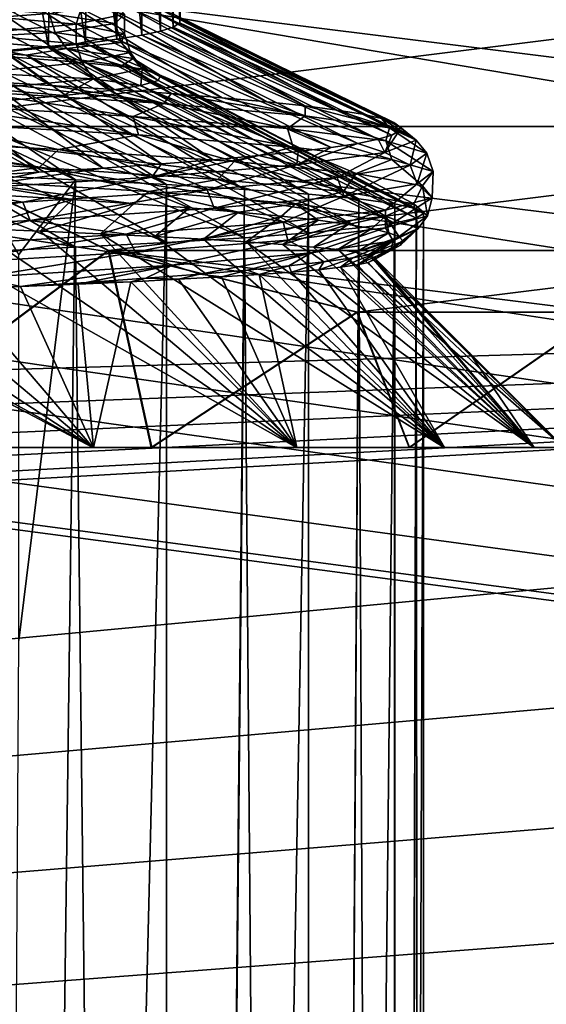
# Model space of a CAD drawing. Header units: metres. Extents: x -206 to 75, y -104 to 104.
# Tile 587 of 656: x 11.62 to 13.68, y -69.18 to -65.33. Entities that reach past the tile are written whole.
import ezdxf

# ---------------------------------------------------------------- set-up
doc = ezdxf.new("R2010")
doc.units = ezdxf.units.M
doc.layers.add('solid_01_1-CONSUMER_THERM_B_125288', color=7, linetype='CONTINUOUS')

msp = doc.modelspace()

# ---------------------------------------------------------------- linework, layer by layer
at = {"layer": 'solid_01_1-CONSUMER_THERM_B_125288'}
for points in [[(-27.776106, 66.214066), (28.050987, 67.836098), (-27.757145, -66.232315)], [(28.050987, 67.836098), (-27.757065, -66.785934), (-27.757145, -66.232315)], [(28.050987, 67.836098), (27.851068, 67.319839), (-27.757065, -66.785934)], [(27.851068, 67.319839), (27.74942, 66.775635), (-27.757065, -66.785934)], [(27.74942, 66.775635), (-28.058632, -67.846397), (-27.858715, -67.330139)], [(27.74942, 66.775635), (27.749498, 66.222015), (-28.058632, -67.846397)], [(27.74942, 66.775635), (-27.858715, -67.330139), (-27.757065, -66.785934)], [(27.749498, 66.222015), (27.768459, -66.224365), (-28.058632, -67.846397)], [(-18.213459, -45.817539, 1.5), (-19.476553, -45.904934, 1.5), (69.506912, -74.995201, 1.5)], [(37.092922, -58.218811, 1.5), (-18.213459, -45.817539, 1.5), (69.506912, -74.995201, 1.5)], [(-19.476553, -45.904934, 1.5), (-20.110367, -46.015713, 1.5), (69.506912, -74.995201, 1.5)], [(-20.110367, -46.015713, 1.5), (-20.738798, -46.171688, 1.5), (69.506912, -74.995201, 1.5)], [(-20.738798, -46.171688, 1.5), (-21.356617, -46.372227, 1.5), (69.506912, -74.995201, 1.5)], [(-21.356617, -46.372227, 1.5), (-21.958729, -46.615906, 1.5), (69.506912, -74.995201, 1.5)], [(-21.958729, -46.615906, 1.5), (-22.540312, -46.900536, 1.5), (69.506912, -74.995201, 1.5)], [(-22.540312, -46.900536, 1.5), (-23.096958, -47.223244, 1.5), (69.506912, -74.995201, 1.5)], [(-23.096958, -47.223244, 1.5), (-24.120508, -47.968487, 1.5), (69.506912, -74.995201, 1.5)], [(-24.120508, -47.968487, 1.5), (-33.833458, -56.120991, 1.5), (69.506912, -74.995201, 1.5)], [(-33.833458, -56.120991, 1.5), (-35.386375, -57.270309, 1.5), (69.506912, -74.995201, 1.5)], [(-35.386375, -57.270309, 1.5), (-37.08342, -58.229198, 1.5), (69.506912, -74.995201, 1.5)], [(-37.08342, -58.229198, 1.5), (-37.97641, -58.629772, 1.5), (69.506912, -74.995201, 1.5)], [(-37.97641, -58.629772, 1.5), (-38.893284, -58.974602, 1.5), (69.506912, -74.995201, 1.5)], [(-38.893284, -58.974602, 1.5), (-39.829464, -59.261909, 1.5), (69.506912, -74.995201, 1.5)], [(-39.829464, -59.261909, 1.5), (-40.780582, -59.490482, 1.5), (69.506912, -74.995201, 1.5)], [(-40.780582, -59.490482, 1.5), (-42.714619, -59.769093, 1.5), (69.506912, -74.995201, 1.5)], [(-45.645618, -59.735092, 1.5), (-65.493088, -75.014526, 1.5), (69.506912, -74.995201, 1.5)], [(-44.669605, -59.806938, 1.5), (-45.645618, -59.735092, 1.5), (69.506912, -74.995201, 1.5)], [(-42.714619, -59.769093, 1.5), (-44.669605, -59.806938, 1.5), (69.506912, -74.995201, 1.5)], [(12.246434, -65.338211, 24.794819), (12.224459, -64.396446, 25.290373), (12.247433, -64.380455, 24.749914)], [(12.247424, -65.321892, 24.249668), (12.246434, -65.338211, 24.794819), (12.247433, -64.380455, 24.749914)], [(12.171577, -65.370483, 25.883749), (12.104175, -64.429604, 26.384417), (12.176778, -64.412941, 25.837223)], [(12.221159, -65.354401, 25.33984), (12.171577, -65.370483, 25.883749), (12.176778, -64.412941, 25.837223)], [(12.221159, -65.354401, 25.33984), (12.176778, -64.412941, 25.837223), (12.224459, -64.396446, 25.290373)], [(12.246434, -65.338211, 24.794819), (12.221159, -65.354401, 25.33984), (12.224459, -64.396446, 25.290373)], [(11.878188, -65.418655, 27.495117), (11.740686, -64.479446, 27.995478), (11.885987, -64.462914, 27.464016)], [(11.999912, -65.402527, 26.962553), (11.878188, -65.418655, 27.495117), (11.885987, -64.462914, 27.464016)], [(11.999912, -65.402527, 26.962553), (11.885987, -64.462914, 27.464016), (12.007173, -64.446281, 26.926907)], [(12.097763, -65.386513, 26.425148), (11.999912, -65.402527, 26.962553), (12.007173, -64.446281, 26.926907)], [(12.097763, -65.386513, 26.425148), (12.007173, -64.446281, 26.926907), (12.104175, -64.429604, 26.384417)], [(12.171577, -65.370483, 25.883749), (12.097763, -65.386513, 26.425148), (12.104175, -64.429604, 26.384417)], [(11.73285, -65.434975, 28.02169), (11.564206, -65.451508, 28.541189), (11.571666, -64.495789, 28.519781)], [(11.73285, -65.434975, 28.02169), (11.571666, -64.495789, 28.519781), (11.740686, -64.479446, 27.995478)], [(11.878188, -65.418655, 27.495117), (11.73285, -65.434975, 28.02169), (11.740686, -64.479446, 27.995478)], [(15.873064, -65.743813, 20.991545), (9.930267, -64.999992, 10.701812), (16.914204, -64.999992, 22.794239)], [(10.971408, -65.743813, 12.504508), (9.930267, -64.999992, 10.701812), (15.873064, -65.743813, 20.991545)], [(10.974934, -65.743813, 36.492268), (16.914705, -64.999992, 26.200787), (9.934324, -64.999992, 38.295269)], [(15.874095, -65.743813, 28.003788), (16.914705, -64.999992, 26.200787), (10.974934, -65.743813, 36.492268)], [(11.742562, -65.582878, 18.67214), (11.176526, -65.174759, 19.485285), (10.941834, -65.158623, 18.991972)], [(11.471957, -65.566536, 18.15616), (11.742562, -65.582878, 18.67214), (10.941834, -65.158623, 18.991972)], [(11.989732, -65.599106, 19.198719), (11.38899, -65.190796, 19.988571), (11.176526, -65.174759, 19.485285)], [(11.742562, -65.582878, 18.67214), (11.989732, -65.599106, 19.198719), (11.176526, -65.174759, 19.485285)], [(12.21318, -65.615257, 19.735044), (11.578804, -65.20681, 20.500828), (11.38899, -65.190796, 19.988571)], [(11.989732, -65.599106, 19.198719), (12.21318, -65.615257, 19.735044), (11.38899, -65.190796, 19.988571)], [(12.412533, -65.631348, 20.280191), (11.74559, -65.222893, 21.021038), (11.578804, -65.20681, 20.500828)], [(12.21318, -65.615257, 19.735044), (12.412533, -65.631348, 20.280191), (11.578804, -65.20681, 20.500828)], [(12.587422, -65.6474, 20.833323), (11.889018, -65.23912, 21.548164), (11.74559, -65.222893, 21.021038)], [(12.412533, -65.631348, 20.280191), (12.587422, -65.6474, 20.833323), (11.74559, -65.222893, 21.021038)], [(11.257051, -65.262321, 20.221079), (11.735543, -65.301796, 21.795008), (11.27994, -65.335838, 20.212379)], [(11.864692, -65.269775, 26.702785), (11.453535, -65.30925, 28.299112), (11.840727, -65.343323, 26.698338)], [(11.994279, -65.264374, 23.419538), (11.994343, -65.34127, 23.419533), (11.735543, -65.301796, 21.795008)], [(11.864692, -65.269775, 26.702785), (11.840727, -65.343323, 26.698338), (12.029759, -65.303848, 25.064268)], [(12.737446, -65.663445, 21.393518), (12.008796, -65.255592, 22.081139), (11.889018, -65.23912, 21.548164)], [(12.587422, -65.6474, 20.833323), (12.737446, -65.663445, 21.393518), (11.889018, -65.23912, 21.548164)], [(11.994279, -65.264374, 23.419538), (12.029759, -65.303848, 25.064268), (11.994343, -65.34127, 23.419533)], [(12.862203, -65.679527, 21.959826), (12.104704, -65.272194, 22.618988), (12.008796, -65.255592, 22.081139)], [(12.737446, -65.663445, 21.393518), (12.862203, -65.679527, 21.959826), (12.008796, -65.255592, 22.081139)], [(12.961588, -65.69574, 22.531242), (12.176538, -65.288841, 23.160603), (12.104704, -65.272194, 22.618988)], [(12.862203, -65.679527, 21.959826), (12.961588, -65.69574, 22.531242), (12.104704, -65.272194, 22.618988)], [(11.735543, -65.301796, 21.795008), (11.759405, -65.375313, 21.789507), (11.27994, -65.335838, 20.212379)], [(11.453535, -65.30925, 28.299112), (11.4304, -65.38279, 28.291439), (11.840727, -65.343323, 26.698338)], [(11.735543, -65.301796, 21.795008), (11.994343, -65.34127, 23.419533), (11.759405, -65.375313, 21.789507)], [(12.029759, -65.303848, 25.064268), (11.840727, -65.343323, 26.698338), (12.029822, -65.380745, 25.06427)], [(12.029759, -65.303848, 25.064268), (12.029822, -65.380745, 25.06427), (11.994343, -65.34127, 23.419533)], [(13.035593, -65.712067, 23.106894), (12.224136, -65.305435, 23.704668), (12.176538, -65.288841, 23.160603)], [(12.961588, -65.69574, 22.531242), (13.035593, -65.712067, 23.106894), (12.176538, -65.288841, 23.160603)], [(13.084163, -65.728455, 23.68586), (12.247424, -65.321892, 24.249668), (12.224136, -65.305435, 23.704668)], [(13.035593, -65.712067, 23.106894), (13.084163, -65.728455, 23.68586), (12.224136, -65.305435, 23.704668)], [(11.27994, -65.335838, 20.212379), (11.759405, -65.375313, 21.789507), (11.322226, -65.399223, 20.196306)], [(11.840727, -65.343323, 26.698338), (11.4304, -65.38279, 28.291439), (11.84079, -65.420219, 26.698349)], [(11.994343, -65.34127, 23.419533), (12.018731, -65.414787, 23.417337), (11.759405, -65.375313, 21.789507)], [(11.840727, -65.343323, 26.698338), (11.84079, -65.420219, 26.698349), (12.029822, -65.380745, 25.06427)], [(11.994343, -65.34127, 23.419533), (12.029822, -65.380745, 25.06427), (12.018731, -65.414787, 23.417337)], [(13.104502, -65.761253, 24.849878), (12.221159, -65.354401, 25.33984), (12.246434, -65.338211, 24.794819)], [(13.107183, -65.744873, 24.267271), (12.246434, -65.338211, 24.794819), (12.247424, -65.321892, 24.249668)], [(13.107183, -65.744873, 24.267271), (13.104502, -65.761253, 24.849878), (12.246434, -65.338211, 24.794819)], [(13.084163, -65.728455, 23.68586), (13.107183, -65.744873, 24.267271), (12.247424, -65.321892, 24.249668)], [(11.759405, -65.375313, 21.789507), (11.803488, -65.438698, 21.779346), (11.322226, -65.399223, 20.196306)], [(11.4304, -65.38279, 28.291439), (11.430461, -65.459694, 28.291458), (11.84079, -65.420219, 26.698349)], [(11.759405, -65.375313, 21.789507), (12.018731, -65.414787, 23.417337), (11.803488, -65.438698, 21.779346)], [(12.029822, -65.380745, 25.06427), (11.84079, -65.420219, 26.698349), (12.054283, -65.454254, 25.065418)], [(12.942914, -65.809898, 26.585728), (11.999912, -65.402527, 26.962553), (12.097763, -65.386513, 26.425148)], [(12.029822, -65.380745, 25.06427), (12.054283, -65.454254, 25.065418), (12.018731, -65.414787, 23.417337)], [(13.022152, -65.7938, 26.011143), (12.097763, -65.386513, 26.425148), (12.171577, -65.370483, 25.883749)], [(13.022152, -65.7938, 26.011143), (12.942914, -65.809898, 26.585728), (12.097763, -65.386513, 26.425148)], [(13.076116, -65.777573, 25.431793), (12.171577, -65.370483, 25.883749), (12.221159, -65.354401, 25.33984)], [(13.076116, -65.777573, 25.431793), (13.022152, -65.7938, 26.011143), (12.171577, -65.370483, 25.883749)], [(13.104502, -65.761253, 24.849878), (13.076116, -65.777573, 25.431793), (12.221159, -65.354401, 25.33984)], [(10.679388, -65.4058, 18.654284), (11.838262, -65.951965, 18.66086), (11.431081, -65.932953, 17.899212)], [(10.679388, -65.4058, 18.654284), (11.053548, -65.425537, 19.397564), (11.838262, -65.951965, 18.66086)], [(11.053548, -65.425537, 19.397564), (12.194921, -65.970963, 19.44788), (11.838262, -65.951965, 18.66086)], [(11.053548, -65.425537, 19.397564), (11.376328, -65.44529, 20.164885), (12.194921, -65.970963, 19.44788)], [(11.322226, -65.399223, 20.196306), (11.646186, -65.465034, 20.952494), (11.376328, -65.44529, 20.164885)], [(11.322226, -65.399223, 20.196306), (11.803488, -65.438698, 21.779346), (11.646186, -65.465034, 20.952494)], [(11.84079, -65.420219, 26.698349), (11.430461, -65.459694, 28.291458), (11.864866, -65.493729, 26.702818)], [(12.709637, -65.841858, 27.71759), (11.73285, -65.434975, 28.02169), (11.878188, -65.418655, 27.495117)], [(12.018731, -65.414787, 23.417337), (12.063787, -65.478172, 23.413279), (11.803488, -65.438698, 21.779346)], [(11.84079, -65.420219, 26.698349), (11.864866, -65.493729, 26.702818), (12.054283, -65.454254, 25.065418)], [(12.838669, -65.825905, 27.154808), (11.878188, -65.418655, 27.495117), (11.999912, -65.402527, 26.962553)], [(12.838669, -65.825905, 27.154808), (12.709637, -65.841858, 27.71759), (11.878188, -65.418655, 27.495117)], [(12.942914, -65.809898, 26.585728), (12.838669, -65.825905, 27.154808), (11.999912, -65.402527, 26.962553)], [(12.018731, -65.414787, 23.417337), (12.054283, -65.454254, 25.065418), (12.063787, -65.478172, 23.413279)], [(11.947072, -65.90641, 29.897572), (11.158813, -65.484497, 29.554007), (11.372259, -65.468239, 29.05344)], [(12.174411, -65.890099, 29.364275), (11.372259, -65.468239, 29.05344), (11.564206, -65.451508, 28.541189)], [(12.174411, -65.890099, 29.364275), (11.947072, -65.90641, 29.897572), (11.372259, -65.468239, 29.05344)], [(11.376328, -65.44529, 20.164885), (12.499279, -65.989815, 20.256414), (12.194921, -65.970963, 19.44788)], [(11.376328, -65.44529, 20.164885), (11.646186, -65.465034, 20.952494), (12.499279, -65.989815, 20.256414)], [(11.430461, -65.459694, 28.291458), (11.453703, -65.533203, 28.299168), (11.864866, -65.493729, 26.702818)], [(12.37749, -65.873947, 28.822901), (11.564206, -65.451508, 28.541189), (11.73285, -65.434975, 28.02169)], [(12.37749, -65.873947, 28.822901), (12.174411, -65.890099, 29.364275), (11.564206, -65.451508, 28.541189)], [(11.803488, -65.438698, 21.779346), (11.861588, -65.484779, 21.756535), (11.646186, -65.465034, 20.952494)], [(11.646186, -65.465034, 20.952494), (12.750059, -66.008583, 21.082987), (12.499279, -65.989815, 20.256414)], [(11.646186, -65.465034, 20.952494), (11.861588, -65.484779, 21.756535), (12.750059, -66.008583, 21.082987)], [(12.555956, -65.857872, 28.273804), (12.37749, -65.873947, 28.822901), (11.73285, -65.434975, 28.02169)], [(12.709637, -65.841858, 27.71759), (12.555956, -65.857872, 28.273804), (11.73285, -65.434975, 28.02169)], [(11.803488, -65.438698, 21.779346), (12.021206, -65.504524, 22.573349), (11.861588, -65.484779, 21.756535)], [(11.803488, -65.438698, 21.779346), (12.063787, -65.478172, 23.413279), (12.021206, -65.504524, 22.573349)], [(12.054283, -65.454254, 25.065418), (11.864866, -65.493729, 26.702818), (12.099472, -65.517647, 25.067537)], [(12.054283, -65.454254, 25.065418), (12.099472, -65.517647, 25.067537), (12.063787, -65.478172, 23.413279)], [(11.695625, -65.922806, 30.421928), (10.925333, -65.500008, 30.040686), (11.158813, -65.484497, 29.554007)], [(11.695625, -65.922806, 30.421928), (11.420677, -65.939224, 30.93581), (10.925333, -65.500008, 30.040686)], [(11.947072, -65.90641, 29.897572), (11.695625, -65.922806, 30.421928), (11.158813, -65.484497, 29.554007)], [(11.864866, -65.493729, 26.702818), (11.453703, -65.533203, 28.299168), (11.909345, -65.557114, 26.711077)], [(11.861588, -65.484779, 21.756535), (12.94633, -66.027443, 21.924627), (12.750059, -66.008583, 21.082987)], [(11.861588, -65.484779, 21.756535), (12.021206, -65.504524, 22.573349), (12.94633, -66.027443, 21.924627)], [(11.864866, -65.493729, 26.702818), (11.909345, -65.557114, 26.711077), (12.099472, -65.517647, 25.067537)], [(12.063787, -65.478172, 23.413279), (12.124522, -65.524277, 23.399338), (12.021206, -65.504524, 22.573349)], [(12.021206, -65.504524, 22.573349), (13.087013, -66.046455, 22.776609), (12.94633, -66.027443, 21.924627)], [(12.021206, -65.504524, 22.573349), (12.124522, -65.524277, 23.399338), (13.087013, -66.046455, 22.776609)], [(12.063787, -65.478172, 23.413279), (12.171347, -65.544029, 24.230715), (12.124522, -65.524277, 23.399338)], [(12.063787, -65.478172, 23.413279), (12.099472, -65.517647, 25.067537), (12.171347, -65.544029, 24.230715)], [(11.453703, -65.533203, 28.299168), (11.49664, -65.596588, 28.31341), (11.909345, -65.557114, 26.711077)], [(12.099472, -65.517647, 25.067537), (11.909345, -65.557114, 26.711077), (12.094749, -65.583527, 25.893219)], [(12.099472, -65.517647, 25.067537), (12.094749, -65.583527, 25.893219), (12.161473, -65.563782, 25.063377)], [(12.099472, -65.517647, 25.067537), (12.161473, -65.563782, 25.063377), (12.171347, -65.544029, 24.230715)], [(12.124522, -65.524277, 23.399338), (13.171735, -66.065468, 23.636635), (13.087013, -66.046455, 22.776609)], [(12.124522, -65.524277, 23.399338), (12.171347, -65.544029, 24.230715), (13.171735, -66.065468, 23.636635)], [(12.171347, -65.544029, 24.230715), (12.161473, -65.563782, 25.063377), (13.2, -66.084129, 24.5)], [(12.171347, -65.544029, 24.230715), (13.2, -66.084129, 24.5), (13.171735, -66.065468, 23.636635)], [(11.422462, -65.605247, 17.942539), (12.184063, -65.653374, 19.497015), (11.471957, -65.566536, 18.15616)], [(12.184063, -65.653374, 19.497015), (11.742562, -65.582878, 18.67214), (11.471957, -65.566536, 18.15616)], [(11.909345, -65.557114, 26.711077), (11.49664, -65.596588, 28.31341), (11.791425, -65.623032, 27.529442)], [(12.184063, -65.653374, 19.497015), (11.989732, -65.599106, 19.198719), (11.742562, -65.582878, 18.67214)], [(11.909345, -65.557114, 26.711077), (11.791425, -65.623032, 27.529442), (11.971151, -65.603279, 26.716421)], [(11.909345, -65.557114, 26.711077), (11.971151, -65.603279, 26.716421), (12.094749, -65.583527, 25.893219)], [(12.094749, -65.583527, 25.893219), (11.971151, -65.603279, 26.716421), (13.086961, -66.121948, 26.223787)], [(12.161473, -65.563782, 25.063377), (12.094749, -65.583527, 25.893219), (13.171712, -66.103127, 25.363714)], [(12.094749, -65.583527, 25.893219), (13.086961, -66.121948, 26.223787), (13.171712, -66.103127, 25.363714)], [(12.161473, -65.563782, 25.063377), (13.171712, -66.103127, 25.363714), (13.2, -66.084129, 24.5)], [(12.06438, -65.704247, 19.101068), (11.422462, -65.605247, 17.942539), (11.257207, -65.656372, 17.573189)], [(12.06438, -65.704247, 19.101068), (12.184063, -65.653374, 19.497015), (11.422462, -65.605247, 17.942539)], [(11.49664, -65.596588, 28.31341), (11.556663, -65.642784, 28.328562), (11.791425, -65.623032, 27.529442)], [(11.971151, -65.603279, 26.716421), (11.791425, -65.623032, 27.529442), (12.946307, -66.140938, 27.075485)], [(11.971151, -65.603279, 26.716421), (12.946307, -66.140938, 27.075485), (13.086961, -66.121948, 26.223787)], [(12.184063, -65.653374, 19.497015), (12.21318, -65.615257, 19.735044), (11.989732, -65.599106, 19.198719)], [(12.184063, -65.653374, 19.497015), (12.736606, -65.7015, 21.136921), (12.21318, -65.615257, 19.735044)], [(12.736606, -65.7015, 21.136921), (12.412533, -65.631348, 20.280191), (12.21318, -65.615257, 19.735044)], [(11.257207, -65.656372, 17.573189), (11.274895, -65.72892, 17.552351), (12.084544, -65.776787, 19.082546)], [(12.06438, -65.704247, 19.101068), (11.257207, -65.656372, 17.573189), (12.084544, -65.776787, 19.082546)], [(11.556663, -65.642784, 28.328562), (11.268054, -65.662544, 29.109795), (12.499401, -66.178856, 28.743227)], [(11.791425, -65.623032, 27.529442), (11.556663, -65.642784, 28.328562), (12.750165, -66.15995, 27.91662)], [(11.556663, -65.642784, 28.328562), (12.499401, -66.178856, 28.743227), (12.750165, -66.15995, 27.91662)], [(11.791425, -65.623032, 27.529442), (12.750165, -66.15995, 27.91662), (12.946307, -66.140938, 27.075485)], [(12.667195, -65.752121, 20.720125), (12.184063, -65.653374, 19.497015), (12.06438, -65.704247, 19.101068)], [(12.667195, -65.752121, 20.720125), (12.736606, -65.7015, 21.136921), (12.184063, -65.653374, 19.497015)], [(12.736606, -65.7015, 21.136921), (12.587422, -65.6474, 20.833323), (12.412533, -65.631348, 20.280191)], [(12.736606, -65.7015, 21.136921), (12.737446, -65.663445, 21.393518), (12.587422, -65.6474, 20.833323)], [(10.926815, -65.682297, 29.869251), (10.534193, -65.702049, 30.603388), (11.838731, -66.216431, 30.338188)], [(11.268054, -65.662544, 29.109795), (10.926815, -65.682297, 29.869251), (12.195111, -66.197639, 29.551659)], [(10.926815, -65.682297, 29.869251), (11.838731, -66.216431, 30.338188), (12.195111, -66.197639, 29.551659)], [(11.268054, -65.662544, 29.109795), (12.195111, -66.197639, 29.551659), (12.499401, -66.178856, 28.743227)], [(12.736606, -65.7015, 21.136921), (13.067002, -65.749634, 22.835142), (12.737446, -65.663445, 21.393518)], [(13.067002, -65.749634, 22.835142), (12.862203, -65.679527, 21.959826), (12.737446, -65.663445, 21.393518)], [(13.067002, -65.749634, 22.835142), (12.961588, -65.69574, 22.531242), (12.862203, -65.679527, 21.959826)], [(13.067002, -65.749634, 22.835142), (13.035593, -65.712067, 23.106894), (12.961588, -65.69574, 22.531242)], [(10.534193, -65.702049, 30.603388), (11.431862, -66.23539, 31.099434), (11.838731, -66.216431, 30.338188)], [(10.88969, -65.786034, 16.958494), (11.771808, -65.833458, 18.429512), (11.274895, -65.72892, 17.552351)], [(11.771808, -65.833458, 18.429512), (12.084544, -65.776787, 19.082546), (11.274895, -65.72892, 17.552351)], [(12.06438, -65.704247, 19.101068), (12.084544, -65.776787, 19.082546), (12.689548, -65.824654, 20.70421)], [(12.667195, -65.752121, 20.720125), (12.06438, -65.704247, 19.101068), (12.689548, -65.824654, 20.70421)], [(13.052224, -65.799995, 22.403683), (12.736606, -65.7015, 21.136921), (12.667195, -65.752121, 20.720125)], [(13.052224, -65.799995, 22.403683), (13.067002, -65.749634, 22.835142), (12.736606, -65.7015, 21.136921)], [(13.170717, -65.79776, 24.562729), (13.084163, -65.728455, 23.68586), (13.035593, -65.712067, 23.106894)], [(13.067002, -65.749634, 22.835142), (13.170717, -65.79776, 24.562729), (13.035593, -65.712067, 23.106894)], [(13.170717, -65.79776, 24.562729), (13.107183, -65.744873, 24.267271), (13.084163, -65.728455, 23.68586)], [(10.971408, -65.743813, 12.504508), (11.96591, -66.228859, 14.226453), (10.933112, -67.000008, 14.230299)], [(10.936114, -67.000008, 34.766506), (11.96893, -66.228859, 34.770027), (10.974934, -65.743813, 36.492268)], [(10.971408, -65.743813, 12.504508), (15.873064, -65.743813, 20.991545), (14.878561, -66.228859, 19.2696)], [(10.971408, -65.743813, 12.504508), (14.878561, -66.228859, 19.2696), (11.96591, -66.228859, 14.226453)], [(15.874095, -65.743813, 28.003788), (10.974934, -65.743813, 36.492268), (11.96893, -66.228859, 34.770027)], [(11.771808, -65.833458, 18.429512), (12.45862, -65.880882, 20.001272), (12.084544, -65.776787, 19.082546)], [(15.874095, -65.743813, 28.003788), (11.96893, -66.228859, 34.770027), (14.880098, -66.228859, 29.726025)], [(12.45862, -65.880882, 20.001272), (12.689548, -65.824654, 20.70421), (12.084544, -65.776787, 19.082546)], [(12.667195, -65.752121, 20.720125), (12.689548, -65.824654, 20.70421), (13.076448, -65.872528, 22.390625)], [(13.052224, -65.799995, 22.403683), (12.667195, -65.752121, 20.720125), (13.076448, -65.872528, 22.390625)], [(13.049146, -65.845886, 26.289469), (13.076116, -65.777573, 25.431793), (13.104502, -65.761253, 24.849878)], [(13.170717, -65.79776, 24.562729), (13.049146, -65.845886, 26.289469), (13.104502, -65.761253, 24.849878)], [(13.21223, -65.84787, 24.123735), (13.067002, -65.749634, 22.835142), (13.052224, -65.799995, 22.403683)], [(13.21223, -65.84787, 24.123735), (13.170717, -65.79776, 24.562729), (13.067002, -65.749634, 22.835142)], [(13.170717, -65.79776, 24.562729), (13.104502, -65.761253, 24.849878), (13.107183, -65.744873, 24.267271)], [(10.803931, -65.856682, 16.875055), (11.696178, -65.90403, 18.333359), (10.88969, -65.786034, 16.958494)], [(11.696178, -65.90403, 18.333359), (11.771808, -65.833458, 18.429512), (10.88969, -65.786034, 16.958494)], [(12.703799, -65.894012, 27.985123), (12.838669, -65.825905, 27.154808), (12.942914, -65.809898, 26.585728)], [(13.049146, -65.845886, 26.289469), (12.703799, -65.894012, 27.985123), (12.942914, -65.809898, 26.585728)], [(13.049146, -65.845886, 26.289469), (12.942914, -65.809898, 26.585728), (13.022152, -65.7938, 26.011143)], [(13.049146, -65.845886, 26.289469), (13.022152, -65.7938, 26.011143), (13.076116, -65.777573, 25.431793)], [(13.148149, -65.895744, 25.850536), (13.049146, -65.845886, 26.289469), (13.170717, -65.79776, 24.562729)], [(13.052224, -65.799995, 22.403683), (13.076448, -65.872528, 22.390625), (13.237941, -65.920395, 24.113752)], [(13.21223, -65.84787, 24.123735), (13.052224, -65.799995, 22.403683), (13.237941, -65.920395, 24.113752)], [(13.148149, -65.895744, 25.850536), (13.170717, -65.79776, 24.562729), (13.21223, -65.84787, 24.123735)], [(11.696178, -65.90403, 18.333359), (12.394983, -65.951378, 19.89373), (11.771808, -65.833458, 18.429512)], [(12.394983, -65.951378, 19.89373), (12.45862, -65.880882, 20.001272), (11.771808, -65.833458, 18.429512)], [(12.45862, -65.880882, 20.001272), (12.936894, -65.928307, 21.647818), (12.689548, -65.824654, 20.70421)], [(12.703799, -65.894012, 27.985123), (12.555956, -65.857872, 28.273804), (12.709637, -65.841858, 27.71759)], [(12.936894, -65.928307, 21.647818), (13.076448, -65.872528, 22.390625), (12.689548, -65.824654, 20.70421)], [(12.703799, -65.894012, 27.985123), (12.709637, -65.841858, 27.71759), (12.838669, -65.825905, 27.154808)], [(12.861476, -65.943619, 27.554214), (12.703799, -65.894012, 27.985123), (13.049146, -65.845886, 26.289469)], [(12.861476, -65.943619, 27.554214), (13.049146, -65.845886, 26.289469), (13.148149, -65.895744, 25.850536)], [(13.148149, -65.895744, 25.850536), (13.21223, -65.84787, 24.123735), (13.174948, -65.968262, 25.843798)], [(13.21223, -65.84787, 24.123735), (13.237941, -65.920395, 24.113752), (13.174948, -65.968262, 25.843798)], [(11.345418, -65.950577, 17.794132), (11.696178, -65.90403, 18.333359), (10.803931, -65.856682, 16.875055)], [(12.13695, -65.942139, 29.619696), (11.947072, -65.90641, 29.897572), (12.174411, -65.890099, 29.364275)], [(12.13695, -65.942139, 29.619696), (12.37749, -65.873947, 28.822901), (12.555956, -65.857872, 28.273804)], [(12.703799, -65.894012, 27.985123), (12.13695, -65.942139, 29.619696), (12.555956, -65.857872, 28.273804)], [(12.13695, -65.942139, 29.619696), (12.174411, -65.890099, 29.364275), (12.37749, -65.873947, 28.822901)], [(12.394983, -65.951378, 19.89373), (12.887197, -65.998734, 21.530375), (12.45862, -65.880882, 20.001272)], [(12.887197, -65.998734, 21.530375), (12.936894, -65.928307, 21.647818), (12.45862, -65.880882, 20.001272)], [(12.936894, -65.928307, 21.647818), (13.195511, -65.975731, 23.342741), (13.076448, -65.872528, 22.390625)], [(13.195511, -65.975731, 23.342741), (13.237941, -65.920395, 24.113752), (13.076448, -65.872528, 22.390625)], [(11.345418, -65.950577, 17.794132), (12.125429, -65.998596, 19.336395), (11.696178, -65.90403, 18.333359)], [(11.35945, -65.990273, 31.165945), (11.695625, -65.922806, 30.421928), (11.947072, -65.90641, 29.897572)], [(12.13695, -65.942139, 29.619696), (11.35945, -65.990273, 31.165945), (11.947072, -65.90641, 29.897572)], [(11.35945, -65.990273, 31.165945), (11.420677, -65.939224, 30.93581), (11.695625, -65.922806, 30.421928)], [(12.125429, -65.998596, 19.336395), (12.394983, -65.951378, 19.89373), (11.696178, -65.90403, 18.333359)], [(12.353872, -65.991493, 29.204956), (12.13695, -65.942139, 29.619696), (12.703799, -65.894012, 27.985123)], [(12.353872, -65.991493, 29.204956), (12.703799, -65.894012, 27.985123), (12.861476, -65.943619, 27.554214)], [(12.861476, -65.943619, 27.554214), (13.148149, -65.895744, 25.850536), (12.888967, -66.016136, 27.550846)], [(12.887197, -65.998734, 21.530375), (13.161325, -66.046082, 23.217154), (12.936894, -65.928307, 21.647818)], [(13.148149, -65.895744, 25.850536), (13.174948, -65.968262, 25.843798), (12.888967, -66.016136, 27.550846)], [(13.161325, -66.046082, 23.217154), (13.195511, -65.975731, 23.342741), (12.936894, -65.928307, 21.647818)], [(13.233109, -66.023155, 25.057549), (13.174948, -65.968262, 25.843798), (13.237941, -65.920395, 24.113752)], [(13.195511, -65.975731, 23.342741), (13.233109, -66.023155, 25.057549), (13.237941, -65.920395, 24.113752)], [(11.345418, -65.950577, 17.794132), (11.560966, -66.013542, 18.297541), (11.825755, -66.029846, 18.81847)], [(11.345418, -65.950577, 17.794132), (11.825755, -66.029846, 18.81847), (12.066945, -66.046158, 19.349949)], [(11.345418, -65.950577, 17.794132), (12.066945, -66.046158, 19.349949), (12.125429, -65.998596, 19.336395)], [(11.633155, -66.039368, 30.77492), (11.35945, -65.990273, 31.165945), (12.13695, -65.942139, 29.619696)], [(11.431081, -65.932953, 17.899212), (11.838262, -65.951965, 18.66086), (11.617223, -66.244438, 18.232615)], [(11.838262, -65.951965, 18.66086), (11.431623, -97, 17.900173), (11.617223, -67.755562, 18.232615)], [(11.838262, -65.951965, 18.66086), (12.194921, -65.970963, 19.44788), (11.431623, -97, 17.900173)], [(11.838262, -65.951965, 18.66086), (11.617223, -67.755562, 18.232615), (11.617223, -66.244438, 18.232615)], [(11.633155, -66.039368, 30.77492), (12.13695, -65.942139, 29.619696), (12.353872, -65.991493, 29.204956)], [(12.125429, -65.998596, 19.336395), (12.698521, -66.046623, 20.966417), (12.394983, -65.951378, 19.89373)], [(12.353872, -65.991493, 29.204956), (12.861476, -65.943619, 27.554214), (12.381654, -66.064003, 29.205027)], [(12.861476, -65.943619, 27.554214), (12.888967, -66.016136, 27.550846), (12.381654, -66.064003, 29.205027)], [(12.698521, -66.046623, 20.966417), (12.887197, -65.998734, 21.530375), (12.394983, -65.951378, 19.89373)], [(13.051144, -66.07058, 26.763147), (12.888967, -66.016136, 27.550846), (13.174948, -65.968262, 25.843798)], [(13.233109, -66.023155, 25.057549), (13.051144, -66.07058, 26.763147), (13.174948, -65.968262, 25.843798)], [(10.714974, -66.087242, 32.238781), (11.35945, -65.990273, 31.165945), (11.633155, -66.039368, 30.77492)], [(12.194921, -65.970963, 19.44788), (12.195241, -97, 19.448671), (11.431623, -97, 17.900173)], [(11.633155, -66.039368, 30.77492), (12.353872, -65.991493, 29.204956), (11.660781, -66.11187, 30.778439)], [(12.353872, -65.991493, 29.204956), (12.381654, -66.064003, 29.205027), (11.660781, -66.11187, 30.778439)], [(12.125429, -65.998596, 19.336395), (12.066945, -66.046158, 19.349949), (12.283974, -66.062477, 19.890705)], [(12.125429, -65.998596, 19.336395), (12.283974, -66.062477, 19.890705), (12.476647, -66.078728, 20.439886)], [(12.125429, -65.998596, 19.336395), (12.476647, -66.078728, 20.439886), (12.698521, -66.046623, 20.966417)], [(12.194921, -65.970963, 19.44788), (12.499279, -65.989815, 20.256414), (12.195241, -97, 19.448671)], [(12.499279, -65.989815, 20.256414), (12.750059, -66.008583, 21.082987), (12.195241, -97, 19.448671)], [(12.698521, -66.046623, 20.966417), (13.051415, -66.094643, 22.657299), (12.887197, -65.998734, 21.530375)], [(13.051415, -66.094643, 22.657299), (13.161325, -66.046082, 23.217154), (12.887197, -65.998734, 21.530375)], [(13.161325, -66.046082, 23.217154), (13.215393, -66.09343, 24.925886), (13.195511, -65.975731, 23.342741)], [(13.215393, -66.09343, 24.925886), (13.233109, -66.023155, 25.057549), (13.195511, -65.975731, 23.342741)], [(10.714974, -66.087242, 32.238781), (11.633155, -66.039368, 30.77492), (10.742005, -66.159744, 32.245708)], [(11.633155, -66.039368, 30.77492), (11.660781, -66.11187, 30.778439), (10.742005, -66.159744, 32.245708)], [(11.825755, -66.029846, 18.81847), (11.560966, -66.013542, 18.297541), (11.443253, -66.143257, 18.559671)], [(11.825755, -66.029846, 18.81847), (11.443253, -66.143257, 18.559671), (11.700732, -66.153595, 19.059866)], [(12.066945, -66.046158, 19.349949), (11.825755, -66.029846, 18.81847), (11.700732, -66.153595, 19.059866)], [(12.066945, -66.046158, 19.349949), (11.700732, -66.153595, 19.059866), (11.936223, -66.163994, 19.570786)], [(12.283974, -66.062477, 19.890705), (12.066945, -66.046158, 19.349949), (11.936223, -66.163994, 19.570786)], [(12.750059, -66.008583, 21.082987), (12.750208, -97, 21.08354), (12.195241, -97, 19.448671)], [(12.651072, -66.118004, 28.430437), (12.381654, -66.064003, 29.205027), (12.888967, -66.016136, 27.550846)], [(12.698521, -66.046623, 20.966417), (12.476647, -66.078728, 20.439886), (12.644639, -66.094887, 20.996672)], [(12.698521, -66.046623, 20.966417), (12.644639, -66.094887, 20.996672), (12.787535, -66.110962, 21.560205)], [(13.051144, -66.07058, 26.763147), (12.651072, -66.118004, 28.430437), (12.888967, -66.016136, 27.550846)], [(12.698521, -66.046623, 20.966417), (12.787535, -66.110962, 21.560205), (12.905082, -66.12706, 22.129616)], [(12.698521, -66.046623, 20.966417), (12.905082, -66.12706, 22.129616), (13.051415, -66.094643, 22.657299)], [(12.750059, -66.008583, 21.082987), (12.94633, -66.027443, 21.924627), (12.750208, -97, 21.08354)], [(12.94633, -66.027443, 21.924627), (13.087013, -66.046455, 22.776609), (12.750208, -97, 21.08354)], [(13.087013, -66.046455, 22.776609), (13.087054, -97, 22.776907), (12.750208, -97, 21.08354)], [(13.050844, -66.140785, 26.627663), (13.051144, -66.07058, 26.763147), (13.233109, -66.023155, 25.057549)], [(13.215393, -66.09343, 24.925886), (13.050844, -66.140785, 26.627663), (13.233109, -66.023155, 25.057549)], [(13.051415, -66.094643, 22.657299), (13.178458, -66.14267, 24.38051), (13.161325, -66.046082, 23.217154)], [(13.087013, -66.046455, 22.776609), (13.171735, -66.065468, 23.636635), (13.087054, -97, 22.776907)], [(13.178458, -66.14267, 24.38051), (13.215393, -66.09343, 24.925886), (13.161325, -66.046082, 23.217154)], [(12.036252, -66.165428, 30.030937), (11.660781, -66.11187, 30.778439), (12.381654, -66.064003, 29.205027)], [(12.283974, -66.062477, 19.890705), (11.936223, -66.163994, 19.570786), (12.149281, -66.174408, 20.091516)], [(12.651072, -66.118004, 28.430437), (12.036252, -66.165428, 30.030937), (12.381654, -66.064003, 29.205027)], [(12.476647, -66.078728, 20.439886), (12.283974, -66.062477, 19.890705), (12.149281, -66.174408, 20.091516)], [(12.476647, -66.078728, 20.439886), (12.149281, -66.174408, 20.091516), (12.339484, -66.184799, 20.621126)], [(12.644639, -66.094887, 20.996672), (12.476647, -66.078728, 20.439886), (12.339484, -66.184799, 20.621126)], [(12.669127, -66.188133, 28.293573), (12.651072, -66.118004, 28.430437), (13.051144, -66.07058, 26.763147)], [(13.050844, -66.140785, 26.627663), (12.669127, -66.188133, 28.293573), (13.051144, -66.07058, 26.763147)], [(13.171735, -66.065468, 23.636635), (13.2, -66.084129, 24.5), (13.087054, -97, 22.776907)], [(13.2, -66.084129, 24.5), (13.2, -97, 24.5), (13.087054, -97, 22.776907)], [(13.2, -66.084129, 24.5), (13.171712, -66.103127, 25.363714), (13.2, -97, 24.5)], [(10.205943, -66.102463, 16.688217), (10.907354, -67.000008, 16.127935), (11.906815, -67.000008, 17.623249)], [(10.545045, -66.112625, 17.134638), (10.205943, -66.102463, 16.688217), (11.906815, -67.000008, 17.623249)], [(10.864741, -66.12278, 17.595993), (10.545045, -66.112625, 17.134638), (11.906815, -67.000008, 17.623249)], [(11.219493, -66.212852, 31.539194), (10.742005, -66.159744, 32.245708), (11.660781, -66.11187, 30.778439)], [(11.164381, -66.132988, 18.071362), (10.864741, -66.12278, 17.595993), (11.906815, -67.000008, 17.623249)], [(12.036252, -66.165428, 30.030937), (11.219493, -66.212852, 31.539194), (11.660781, -66.11187, 30.778439)], [(12.073131, -66.235481, 29.895168), (12.036252, -66.165428, 30.030937), (12.651072, -66.118004, 28.430437)], [(12.669127, -66.188133, 28.293573), (12.073131, -66.235481, 29.895168), (12.651072, -66.118004, 28.430437)], [(12.644639, -66.094887, 20.996672), (12.339484, -66.184799, 20.621126), (12.506439, -66.195122, 21.158663)], [(12.787535, -66.110962, 21.560205), (12.644639, -66.094887, 20.996672), (12.506439, -66.195122, 21.158663)], [(12.787535, -66.110962, 21.560205), (12.506439, -66.195122, 21.158663), (12.649939, -66.20533, 21.703756)], [(12.905082, -66.12706, 22.129616), (12.787535, -66.110962, 21.560205), (12.649939, -66.20533, 21.703756)], [(13.051415, -66.094643, 22.657299), (12.905082, -66.12706, 22.129616), (12.997163, -66.143227, 22.704023)], [(13.086961, -66.121948, 26.223787), (12.946307, -66.140938, 27.075485), (13.08705, -97, 26.223122)], [(13.051415, -66.094643, 22.657299), (12.997163, -66.143227, 22.704023), (13.063685, -66.159485, 23.28237)], [(13.080905, -66.190689, 26.106045), (13.050844, -66.140785, 26.627663), (13.215393, -66.09343, 24.925886)], [(13.051415, -66.094643, 22.657299), (13.063685, -66.159485, 23.28237), (13.104569, -66.175827, 23.863585)], [(13.051415, -66.094643, 22.657299), (13.104569, -66.175827, 23.863585), (13.178458, -66.14267, 24.38051)], [(13.178458, -66.14267, 24.38051), (13.080905, -66.190689, 26.106045), (13.215393, -66.09343, 24.925886)], [(13.171712, -66.103127, 25.363714), (13.086961, -66.121948, 26.223787), (13.08705, -97, 26.223122)], [(13.171712, -66.103127, 25.363714), (13.08705, -97, 26.223122), (13.2, -97, 24.5)], [(11.164381, -66.132988, 18.071362), (11.906815, -67.000008, 17.623249), (12.702539, -67.000008, 19.236206)], [(11.443253, -66.143257, 18.559671), (11.164381, -66.132988, 18.071362), (12.702539, -67.000008, 19.236206)], [(11.700732, -66.153595, 19.059866), (11.443253, -66.143257, 18.559671), (12.702539, -67.000008, 19.236206)], [(11.936223, -66.163994, 19.570786), (11.700732, -66.153595, 19.059866), (12.702539, -67.000008, 19.236206)], [(12.750165, -66.15995, 27.91662), (12.499401, -66.178856, 28.743227), (12.7502, -97, 27.916489)], [(12.905082, -66.12706, 22.129616), (12.649939, -66.20533, 21.703756), (12.769624, -66.215469, 22.2551)], [(12.76026, -66.238708, 27.803846), (12.669127, -66.188133, 28.293573), (13.050844, -66.140785, 26.627663)], [(12.946307, -66.140938, 27.075485), (12.750165, -66.15995, 27.91662), (12.7502, -97, 27.916489)], [(12.946307, -66.140938, 27.075485), (12.7502, -97, 27.916489), (13.08705, -97, 26.223122)], [(13.080905, -66.190689, 26.106045), (12.76026, -66.238708, 27.803846), (13.050844, -66.140785, 26.627663)], [(12.997163, -66.143227, 22.704023), (12.905082, -66.12706, 22.129616), (12.769624, -66.215469, 22.2551)], [(12.997163, -66.143227, 22.704023), (12.769624, -66.215469, 22.2551), (12.865232, -66.225601, 22.811405)], [(13.063685, -66.159485, 23.28237), (12.997163, -66.143227, 22.704023), (12.865232, -66.225601, 22.811405)], [(13.063685, -66.159485, 23.28237), (12.865232, -66.225601, 22.811405), (12.936571, -66.235725, 23.371437)], [(13.104569, -66.175827, 23.863585), (13.063685, -66.159485, 23.28237), (12.936571, -66.235725, 23.371437)], [(13.178458, -66.14267, 24.38051), (13.109155, -66.208664, 25.029751), (13.07276, -66.225105, 25.612112)], [(13.178458, -66.14267, 24.38051), (13.07276, -66.225105, 25.612112), (13.080905, -66.190689, 26.106045)], [(13.178458, -66.14267, 24.38051), (13.104569, -66.175827, 23.863585), (13.119746, -66.19223, 24.446476)], [(13.178458, -66.14267, 24.38051), (13.119746, -66.19223, 24.446476), (13.109155, -66.208664, 25.029751)], [(11.274907, -66.282837, 31.406944), (11.219493, -66.212852, 31.539194), (12.036252, -66.165428, 30.030937)], [(12.073131, -66.235481, 29.895168), (11.274907, -66.282837, 31.406944), (12.036252, -66.165428, 30.030937)], [(12.195111, -66.197639, 29.551659), (11.838731, -66.216431, 30.338188), (12.19523, -97, 29.551353)], [(11.936223, -66.163994, 19.570786), (12.702539, -67.000008, 19.236206), (13.280918, -67.000008, 20.939203)], [(12.149281, -66.174408, 20.091516), (11.936223, -66.163994, 19.570786), (13.280918, -67.000008, 20.939203)], [(12.218468, -66.286736, 29.443995), (12.073131, -66.235481, 29.895168), (12.669127, -66.188133, 28.293573)], [(12.339484, -66.184799, 20.621126), (12.149281, -66.174408, 20.091516), (13.280918, -67.000008, 20.939203)], [(12.499401, -66.178856, 28.743227), (12.195111, -66.197639, 29.551659), (12.19523, -97, 29.551353)], [(12.499401, -66.178856, 28.743227), (12.19523, -97, 29.551353), (12.7502, -97, 27.916489)], [(12.76026, -66.238708, 27.803846), (12.218468, -66.286736, 29.443995), (12.669127, -66.188133, 28.293573)], [(12.506439, -66.195122, 21.158663), (12.339484, -66.184799, 20.621126), (13.280918, -67.000008, 20.939203)], [(12.506439, -66.195122, 21.158663), (13.280918, -67.000008, 20.939203), (13.632072, -67.000008, 22.703167)], [(12.649939, -66.20533, 21.703756), (12.506439, -66.195122, 21.158663), (13.632072, -67.000008, 22.703167)], [(13.080905, -66.190689, 26.106045), (12.810503, -66.273643, 27.336395), (12.76026, -66.238708, 27.803846)], [(13.080905, -66.190689, 26.106045), (12.9232, -66.257645, 26.766966), (12.810503, -66.273643, 27.336395)], [(13.080905, -66.190689, 26.106045), (13.010716, -66.241447, 26.191708), (12.9232, -66.257645, 26.766966)], [(13.104569, -66.175827, 23.863585), (12.936571, -66.235725, 23.371437), (12.983716, -66.246071, 23.934029)], [(13.119746, -66.19223, 24.446476), (13.104569, -66.175827, 23.863585), (12.983716, -66.246071, 23.934029)], [(13.119746, -66.19223, 24.446476), (12.983716, -66.246071, 23.934029), (13.006693, -66.256714, 24.498087)], [(13.005453, -66.266029, 25.023933), (13.119746, -66.19223, 24.446476), (13.006693, -66.256714, 24.498087)], [(13.005453, -66.266029, 25.023933), (13.109155, -66.208664, 25.029751), (13.119746, -66.19223, 24.446476)], [(13.080905, -66.190689, 26.106045), (13.07276, -66.225105, 25.612112), (13.010716, -66.241447, 26.191708)], [(27.768459, -66.224365), (27.768539, -66.777985), (-65.493088, -75.014526)], [(-30.192644, -69.458389), (27.768459, -66.224365), (-65.493088, -75.014526)], [(-30.192644, -69.458389), (-29.660196, -69.306816), (27.768459, -66.224365)], [(-29.660196, -69.306816), (-29.164661, -69.05999), (27.768459, -66.224365)], [(-29.164661, -69.05999), (-28.722918, -68.726303), (27.768459, -66.224365)], [(-28.722918, -68.726303), (-28.350008, -68.317131), (27.768459, -66.224365)], [(-28.350008, -68.317131), (-28.058632, -67.846397), (27.768459, -66.224365)], [(11.96591, -66.228859, 14.226453), (12.133993, -67.000008, 15.681505), (10.933112, -67.000008, 14.230299)], [(10.936114, -67.000008, 34.766506), (12.136571, -67.000008, 33.314945), (11.96893, -66.228859, 34.770027)], [(11.465116, -66.334755, 30.999025), (11.274907, -66.282837, 31.406944), (12.073131, -66.235481, 29.895168)], [(11.431862, -66.23539, 31.099434), (11.431611, -97, 31.09985), (12.19523, -97, 29.551353)], [(11.838731, -66.216431, 30.338188), (11.431862, -66.23539, 31.099434), (12.19523, -97, 29.551353)], [(12.218468, -66.286736, 29.443995), (11.465116, -66.334755, 30.999025), (12.073131, -66.235481, 29.895168)], [(11.96591, -66.228859, 14.226453), (12.93883, -66.469902, 15.911027), (12.133993, -67.000008, 15.681505)], [(11.96591, -66.228859, 14.226453), (14.878561, -66.228859, 19.2696), (13.905642, -66.469902, 17.585026)], [(11.96591, -66.228859, 14.226453), (13.905642, -66.469902, 17.585026), (12.93883, -66.469902, 15.911027)], [(14.880098, -66.228859, 29.726025), (11.96893, -66.228859, 34.770027), (12.941355, -66.469902, 33.085167)], [(12.136571, -67.000008, 33.314945), (12.941355, -66.469902, 33.085167), (11.96893, -66.228859, 34.770027)], [(12.76026, -66.238708, 27.803846), (12.324544, -66.321457, 29.001236), (12.218468, -66.286736, 29.443995)], [(12.76026, -66.238708, 27.803846), (12.51086, -66.30545, 28.454273), (12.324544, -66.321457, 29.001236)], [(12.76026, -66.238708, 27.803846), (12.672956, -66.289543, 27.899065), (12.51086, -66.30545, 28.454273)], [(12.769624, -66.215469, 22.2551), (12.649939, -66.20533, 21.703756), (13.632072, -67.000008, 22.703167)], [(12.76026, -66.238708, 27.803846), (12.810503, -66.273643, 27.336395), (12.672956, -66.289543, 27.899065)], [(12.865232, -66.225601, 22.811405), (12.769624, -66.215469, 22.2551), (13.632072, -67.000008, 22.703167)], [(12.865232, -66.225601, 22.811405), (13.632072, -67.000008, 22.703167), (13.749981, -67.000008, 24.497978)], [(12.936571, -66.235725, 23.371437), (12.865232, -66.225601, 22.811405), (13.749981, -67.000008, 24.497978)], [(12.983716, -66.246071, 23.934029), (12.936571, -66.235725, 23.371437), (13.749981, -67.000008, 24.497978)], [(12.940012, -66.285187, 26.07214), (13.010716, -66.241447, 26.191708), (13.07276, -66.225105, 25.612112)], [(12.98318, -66.275505, 25.548861), (12.940012, -66.285187, 26.07214), (13.07276, -66.225105, 25.612112)], [(14.880098, -66.228859, 29.726025), (12.941355, -66.469902, 33.085167), (13.907674, -66.469902, 31.410885)], [(12.98318, -66.275505, 25.548861), (13.07276, -66.225105, 25.612112), (13.109155, -66.208664, 25.029751)], [(13.005453, -66.266029, 25.023933), (12.98318, -66.275505, 25.548861), (13.109155, -66.208664, 25.029751)], [(12.684095, -66.313683, 27.626173), (12.672956, -66.289543, 27.899065), (12.810503, -66.273643, 27.336395)], [(12.790363, -66.304276, 27.111546), (12.684095, -66.313683, 27.626173), (12.810503, -66.273643, 27.336395)], [(12.790363, -66.304276, 27.111546), (12.810503, -66.273643, 27.336395), (12.9232, -66.257645, 26.766966)], [(12.875709, -66.294777, 26.593275), (12.790363, -66.304276, 27.111546), (12.9232, -66.257645, 26.766966)], [(12.875709, -66.294777, 26.593275), (12.9232, -66.257645, 26.766966), (13.010716, -66.241447, 26.191708)], [(12.940012, -66.285187, 26.07214), (12.875709, -66.294777, 26.593275), (13.010716, -66.241447, 26.191708)], [(12.98318, -66.275505, 25.548861), (13.632601, -67.000008, 26.292824), (12.940012, -66.285187, 26.07214)], [(13.005453, -66.266029, 25.023933), (13.632601, -67.000008, 26.292824), (12.98318, -66.275505, 25.548861)], [(13.378341, -66.628365, 24.498034), (12.983716, -66.246071, 23.934029), (13.749981, -67.000008, 24.497978)], [(13.378341, -66.628365, 24.498034), (13.006693, -66.256714, 24.498087), (12.983716, -66.246071, 23.934029)], [(13.005453, -66.266029, 25.023933), (13.006693, -66.256714, 24.498087), (13.632601, -67.000008, 26.292824)], [(13.378341, -66.628365, 24.498034), (13.632601, -67.000008, 26.292824), (13.006693, -66.256714, 24.498087)], [(12.218468, -66.286736, 29.443995), (11.623621, -66.37059, 30.586109), (11.465116, -66.334755, 30.999025)], [(12.218468, -66.286736, 29.443995), (11.880489, -66.353851, 30.067898), (11.623621, -66.37059, 30.586109)], [(12.218468, -66.286736, 29.443995), (12.114306, -66.337593, 29.539333), (11.880489, -66.353851, 30.067898)], [(12.218468, -66.286736, 29.443995), (12.324544, -66.321457, 29.001236), (12.114306, -66.337593, 29.539333)], [(12.409627, -66.332428, 28.641321), (12.324544, -66.321457, 29.001236), (12.51086, -66.30545, 28.454273)], [(12.557094, -66.323051, 28.136417), (12.409627, -66.332428, 28.641321), (12.51086, -66.30545, 28.454273)], [(12.557094, -66.323051, 28.136417), (12.51086, -66.30545, 28.454273), (12.672956, -66.289543, 27.899065)], [(12.684095, -66.313683, 27.626173), (12.557094, -66.323051, 28.136417), (12.672956, -66.289543, 27.899065)], [(12.684095, -66.313683, 27.626173), (13.281964, -67.000008, 28.056892), (12.557094, -66.323051, 28.136417)], [(12.790363, -66.304276, 27.111546), (13.281964, -67.000008, 28.056892), (12.684095, -66.313683, 27.626173)], [(12.875709, -66.294777, 26.593275), (13.281964, -67.000008, 28.056892), (12.790363, -66.304276, 27.111546)], [(12.940012, -66.285187, 26.07214), (13.632601, -67.000008, 26.292824), (12.875709, -66.294777, 26.593275)], [(12.875709, -66.294777, 26.593275), (13.632601, -67.000008, 26.292824), (13.281964, -67.000008, 28.056892)], [(10.816178, -66.396675, 31.972944), (11.465116, -66.334755, 30.999025), (11.623621, -66.37059, 30.586109)], [(11.848441, -66.360825, 30.113171), (11.623621, -66.37059, 30.586109), (11.880489, -66.353851, 30.067898)], [(12.054742, -66.351257, 29.630835), (11.908835, -67.000008, 31.373251), (11.848441, -66.360825, 30.113171)], [(12.054742, -66.351257, 29.630835), (11.848441, -66.360825, 30.113171), (11.880489, -66.353851, 30.067898)], [(12.054742, -66.351257, 29.630835), (11.880489, -66.353851, 30.067898), (12.114306, -66.337593, 29.539333)], [(12.054742, -66.351257, 29.630835), (12.704086, -67.000008, 29.760059), (11.908835, -67.000008, 31.373251)], [(12.242014, -66.341835, 29.139891), (12.054742, -66.351257, 29.630835), (12.114306, -66.337593, 29.539333)], [(12.242014, -66.341835, 29.139891), (12.704086, -67.000008, 29.760059), (12.054742, -66.351257, 29.630835)], [(12.242014, -66.341835, 29.139891), (12.114306, -66.337593, 29.539333), (12.324544, -66.321457, 29.001236)], [(12.409627, -66.332428, 28.641321), (12.242014, -66.341835, 29.139891), (12.324544, -66.321457, 29.001236)], [(12.409627, -66.332428, 28.641321), (12.704086, -67.000008, 29.760059), (12.242014, -66.341835, 29.139891)], [(12.557094, -66.323051, 28.136417), (12.704086, -67.000008, 29.760059), (12.409627, -66.332428, 28.641321)], [(12.557094, -66.323051, 28.136417), (13.281964, -67.000008, 28.056892), (12.704086, -67.000008, 29.760059)], [(10.816178, -66.396675, 31.972944), (11.623621, -66.37059, 30.586109), (11.908835, -67.000008, 31.373251)], [(11.848441, -66.360825, 30.113171), (11.908835, -67.000008, 31.373251), (11.623621, -66.37059, 30.586109)], [(10.816178, -66.396675, 31.972944), (11.908835, -67.000008, 31.373251), (10.909815, -67.000008, 32.868858)], [(12.93883, -66.469902, 15.911027), (13.14351, -67.000008, 17.271742), (12.133993, -67.000008, 15.681505)], [(12.136571, -67.000008, 33.314945), (13.145624, -67.000008, 31.724411), (12.941355, -66.469902, 33.085167)], [(12.93883, -66.469902, 15.911027), (13.905642, -66.469902, 17.585026), (13.14351, -67.000008, 17.271742)], [(13.145624, -67.000008, 31.724411), (13.907674, -66.469902, 31.410885), (12.941355, -66.469902, 33.085167)], [(13.905642, -66.469902, 17.585026), (13.945772, -67.000008, 18.975965), (13.14351, -67.000008, 17.271742)], [(13.145624, -67.000008, 31.724411), (13.947388, -67.000008, 30.019953), (13.907674, -66.469902, 31.410885)], [(13.378341, -66.628365, 24.498034), (13.749981, -67.000008, 24.497978), (13.632601, -67.000008, 26.292824)], [(27.768539, -66.777985), (27.870344, -67.322159), (-65.493088, -75.014526)], [(9.721262, -67.000008, 14.775861), (10.933112, -67.000008, 14.230299), (12.133993, -67.000008, 15.681505)], [(10.907354, -67.000008, 16.127935), (9.721262, -67.000008, 14.775861), (12.133993, -67.000008, 15.681505)], [(9.72412, -67.000008, 34.221279), (12.136571, -67.000008, 33.314945), (10.936114, -67.000008, 34.766506)], [(9.72412, -67.000008, 34.221279), (10.909815, -67.000008, 32.868858), (12.136571, -67.000008, 33.314945)], [(10.907354, -67.000008, 16.127935), (12.133993, -67.000008, 15.681505), (13.14351, -67.000008, 17.271742)], [(11.906815, -67.000008, 17.623249), (10.907354, -67.000008, 16.127935), (13.14351, -67.000008, 17.271742)], [(10.909815, -67.000008, 32.868858), (13.145624, -67.000008, 31.724411), (12.136571, -67.000008, 33.314945)], [(10.909815, -67.000008, 32.868858), (11.908835, -67.000008, 31.373251), (13.145624, -67.000008, 31.724411)], [(11.906815, -67.000008, 17.623249), (13.14351, -67.000008, 17.271742), (13.945772, -67.000008, 18.975965)], [(12.702539, -67.000008, 19.236206), (11.906815, -67.000008, 17.623249), (13.945772, -67.000008, 18.975965)], [(11.908835, -67.000008, 31.373251), (13.947388, -67.000008, 30.019953), (13.145624, -67.000008, 31.724411)], [(11.908835, -67.000008, 31.373251), (12.704086, -67.000008, 29.760059), (13.947388, -67.000008, 30.019953)], [(12.702539, -67.000008, 19.236206), (13.945772, -67.000008, 18.975965), (14.528136, -67.000008, 20.767344)], [(13.280918, -67.000008, 20.939203), (12.702539, -67.000008, 19.236206), (14.528136, -67.000008, 20.767344)], [(12.704086, -67.000008, 29.760059), (14.529229, -67.000008, 28.228401), (13.947388, -67.000008, 30.019953)], [(12.704086, -67.000008, 29.760059), (13.281964, -67.000008, 28.056892), (14.529229, -67.000008, 28.228401)], [(13.280918, -67.000008, 20.939203), (14.528136, -67.000008, 20.767344), (14.881407, -67.000008, 22.617666)], [(13.632072, -67.000008, 22.703167), (13.280918, -67.000008, 20.939203), (14.881407, -67.000008, 22.617666)], [(13.281964, -67.000008, 28.056892), (14.881958, -67.000008, 26.377968), (14.529229, -67.000008, 28.228401)], [(13.281964, -67.000008, 28.056892), (13.632601, -67.000008, 26.292824), (14.881958, -67.000008, 26.377968)], [(13.632072, -67.000008, 22.703167), (14.881407, -67.000008, 22.617666), (14.999995, -67.000008, 24.497795)], [(13.749981, -67.000008, 24.497978), (13.632072, -67.000008, 22.703167), (14.999995, -67.000008, 24.497795)], [(13.632601, -67.000008, 26.292824), (13.749981, -67.000008, 24.497978), (14.881958, -67.000008, 26.377968)], [(27.870344, -67.322159), (28.07041, -67.838356), (-65.493088, -75.014526)], [(28.07041, -67.838356), (28.361921, -68.309006), (-65.493088, -75.014526)], [(28.361921, -68.309006), (28.734947, -68.718079), (-65.493088, -75.014526)], [(28.734947, -68.718079), (29.176788, -69.051636), (-65.493088, -75.014526)], [(29.176788, -69.051636), (29.672392, -69.298325), (-65.493088, -75.014526)]]:
    msp.add_3dface(points, dxfattribs=at)

doc.saveas('drawing.dxf')
